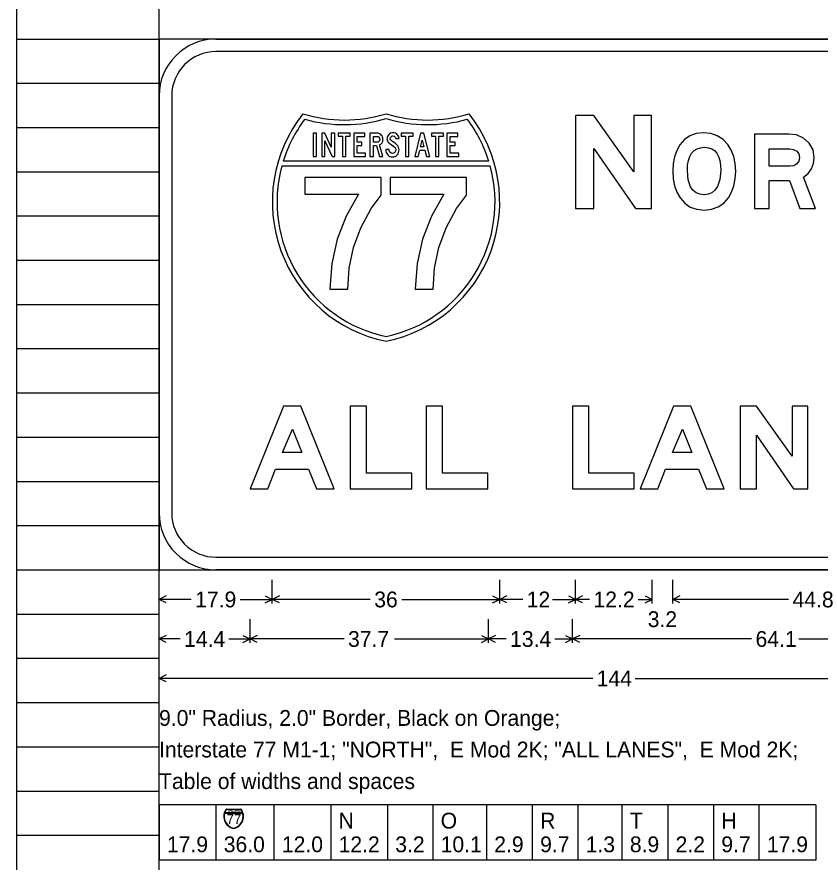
# Model space of a CAD drawing. Extents: x 1820207 to 1820557, y 740216 to 740315.
# Drawn here: x 1820476.45 to 1820481.54, y 740260.09 to 740265.44 of the extents above; entities that cross this region are included whole.
import ezdxf

# ---------------------------------------------------------------- set-up
doc = ezdxf.new("R2010")
doc.units = 0
for name, color, linetype in [('SC_Scratch1', 7, 'Continuous'), ('SC_Scratch2', 7, 'Continuous'), ('SC_Scratch3', 7, 'Continuous')]:
    doc.layers.add(name, color=color, linetype=linetype)

msp = doc.modelspace()

# ---------------------------------------------------------------- linework, layer by layer
at = {"layer": 'SC_Scratch1'}
for p, q in [((1820476.451, 740255.2219), (1820476.451, 740275.3819)), ((1820477.351, 740255.2219), (1820477.351, 740275.3819)), ((1820476.451, 740265.3019), (1820477.351, 740265.3019)), ((1820476.451, 740265.0219), (1820477.351, 740265.0219)), ((1820476.451, 740264.7419), (1820477.351, 740264.7419)), ((1820476.451, 740264.4619), (1820477.351, 740264.4619)), ((1820476.451, 740264.1819), (1820477.351, 740264.1819)), ((1820476.451, 740263.9019), (1820477.351, 740263.9019)), ((1820476.451, 740263.6219), (1820477.351, 740263.6219)), ((1820476.451, 740263.3419), (1820477.351, 740263.3419)), ((1820476.451, 740263.0619), (1820477.351, 740263.0619)), ((1820476.451, 740262.7819), (1820477.351, 740262.7819)), ((1820476.451, 740262.5019), (1820477.351, 740262.5019)), ((1820476.451, 740262.2219), (1820477.351, 740262.2219)), ((1820476.451, 740261.9419), (1820477.351, 740261.9419)), ((1820476.451, 740261.6619), (1820477.351, 740261.6619)), ((1820476.451, 740261.3819), (1820477.351, 740261.3819)), ((1820476.451, 740261.1019), (1820477.351, 740261.1019)), ((1820476.451, 740260.8219), (1820477.351, 740260.8219)), ((1820476.451, 740260.5419), (1820477.351, 740260.5419)), ((1820476.451, 740260.2619), (1820477.351, 740260.2619))]:
    msp.add_line(p, q, dxfattribs=at)
at = {"layer": 'SC_Scratch2'}
msp.add_lwpolyline([(1820476.451, 740275.7419), (1820506.951, 740275.7419), (1820506.951, 740254.7419), (1820476.451, 740254.7419)], close=True, dxfattribs=at)
at = {"layer": 'SC_Scratch3'}
for p, q in [((1820478.1284, 740264.4986), (1820479.4475, 740264.4986)), ((1820479.4388, 740264.5286), (1820478.1372, 740264.5286)), ((1820477.351, 740261.2294), (1820477.351, 740261.9169)), ((1820477.351, 740261.7294), (1820477.351, 740261.8794)), ((1820478.068, 740261.7294), (1820478.068, 740261.8794)), ((1820479.508, 740261.7294), (1820479.508, 740261.8794)), ((1820479.988, 740261.7294), (1820479.988, 740261.8794)), ((1820480.474, 740261.7294), (1820480.474, 740261.8794)), ((1820480.6036, 740261.7294), (1820480.6036, 740261.8794)), ((1820477.3957, 740261.7768), (1820477.351, 740261.7544)), ((1820478.0232, 740261.7768), (1820478.068, 740261.7544)), ((1820478.1127, 740261.7768), (1820478.068, 740261.7544)), ((1820479.4632, 740261.7768), (1820479.508, 740261.7544)), ((1820479.5527, 740261.7768), (1820479.508, 740261.7544)), ((1820479.9432, 740261.7768), (1820479.988, 740261.7544)), ((1820480.0327, 740261.7768), (1820479.988, 740261.7544)), ((1820480.4292, 740261.7768), (1820480.474, 740261.7544)), ((1820480.6483, 740261.7768), (1820480.6036, 740261.7544)), ((1820477.5546, 740261.7544), (1820477.351, 740261.7544)), ((1820477.3957, 740261.732), (1820477.351, 740261.7544)), ((1820477.8643, 740261.7544), (1820478.068, 740261.7544)), ((1820478.0232, 740261.732), (1820478.068, 740261.7544)), ((1820478.6884, 740261.7544), (1820478.068, 740261.7544)), ((1820478.1127, 740261.732), (1820478.068, 740261.7544)), ((1820478.8876, 740261.7544), (1820479.508, 740261.7544)), ((1820479.4632, 740261.732), (1820479.508, 740261.7544)), ((1820479.6538, 740261.7544), (1820479.508, 740261.7544)), ((1820479.5527, 740261.732), (1820479.508, 740261.7544)), ((1820479.8421, 740261.7544), (1820479.988, 740261.7544)), ((1820479.9432, 740261.732), (1820479.988, 740261.7544)), ((1820480.0766, 740261.7544), (1820479.988, 740261.7544)), ((1820480.0327, 740261.732), (1820479.988, 740261.7544)), ((1820480.3853, 740261.7544), (1820480.474, 740261.7544)), ((1820480.4292, 740261.732), (1820480.474, 740261.7544)), ((1820481.3371, 740261.7544), (1820480.6036, 740261.7544)), ((1820480.6483, 740261.732), (1820480.6036, 740261.7544)), ((1820477.351, 740261.4794), (1820477.351, 740261.6294)), ((1820477.927, 740261.4794), (1820477.927, 740261.6294)), ((1820479.4363, 740261.4794), (1820479.4363, 740261.6294)), ((1820479.9696, 740261.4794), (1820479.9696, 740261.6294)), ((1820477.3957, 740261.5268), (1820477.351, 740261.5044)), ((1820477.4846, 740261.5044), (1820477.351, 740261.5044)), ((1820477.3957, 740261.482), (1820477.351, 740261.5044)), ((1820477.7933, 740261.5044), (1820477.927, 740261.5044)), ((1820477.8822, 740261.5268), (1820477.927, 740261.5044)), ((1820477.8822, 740261.482), (1820477.927, 740261.5044)), ((1820477.9717, 740261.5268), (1820477.927, 740261.5044)), ((1820478.5226, 740261.5044), (1820477.927, 740261.5044)), ((1820477.9717, 740261.482), (1820477.927, 740261.5044)), ((1820478.8407, 740261.5044), (1820479.4363, 740261.5044)), ((1820479.3916, 740261.5268), (1820479.4363, 740261.5044)), ((1820479.3916, 740261.482), (1820479.4363, 740261.5044)), ((1820479.481, 740261.5268), (1820479.4363, 740261.5044)), ((1820479.5486, 740261.5044), (1820479.4363, 740261.5044)), ((1820479.481, 740261.482), (1820479.4363, 740261.5044)), ((1820479.8573, 740261.5044), (1820479.9696, 740261.5044)), ((1820479.9249, 740261.5268), (1820479.9696, 740261.5044)), ((1820479.9249, 740261.482), (1820479.9696, 740261.5044)), ((1820480.0144, 740261.5268), (1820479.9696, 740261.5044)), ((1820481.1027, 740261.5044), (1820479.9696, 740261.5044)), ((1820480.0144, 740261.482), (1820479.9696, 740261.5044)), ((1820481.4019, 740261.5044), (1820482.535, 740261.5044)), ((1820477.3957, 740261.2768), (1820477.351, 740261.2544)), ((1820480.0968, 740261.2544), (1820477.351, 740261.2544)), ((1820477.3957, 740261.232), (1820477.351, 740261.2544)), ((1820480.3651, 740261.2544), (1820483.111, 740261.2544)), ((1820477.351, 740260.4544), (1820477.351, 740260.1044)), ((1820481.5091, 740260.4544), (1820477.351, 740260.4544)), ((1820477.7106, 740260.4544), (1820477.7106, 740260.1044)), ((1820478.0787, 740260.4544), (1820478.0787, 740260.1044)), ((1820478.4379, 740260.4544), (1820478.4379, 740260.1044)), ((1820478.7965, 740260.4544), (1820478.7965, 740260.1044)), ((1820479.084, 740260.4544), (1820479.084, 740260.1044)), ((1820479.4232, 740260.4544), (1820479.4232, 740260.1044)), ((1820479.7138, 740260.4544), (1820479.7138, 740260.1044)), ((1820480.0023, 740260.4544), (1820480.0023, 740260.1044)), ((1820480.2818, 740260.4544), (1820480.2818, 740260.1044)), ((1820480.5714, 740260.4544), (1820480.5714, 740260.1044)), ((1820480.8609, 740260.4544), (1820480.8609, 740260.1044)), ((1820481.1494, 740260.4544), (1820481.1494, 740260.1044)), ((1820481.5091, 740260.4544), (1820481.5091, 740260.1044)), ((1820477.7659, 740260.4008), (1820477.8804, 740260.4008)), ((1820477.8796, 740260.4034), (1820477.7666, 740260.4034)), ((1820481.5091, 740260.1044), (1820477.351, 740260.1044))]:
    msp.add_line(p, q, dxfattribs=at)
for points in [[(1820477.351, 740261.9419), (1820483.111, 740261.9419), (1820483.111, 740265.3019), (1820477.351, 740265.3019), (1820477.351, 740261.9419), (1820477.351, 740261.9419), (1820477.351, 740261.9419)], [(1820477.711, 740265.3019), (1820482.751, 740265.3019)], [(1820482.751, 740265.2219), (1820477.711, 740265.2219)], [(1820477.351, 740262.3019), (1820477.351, 740264.9419)], [(1820477.431, 740264.9419), (1820477.431, 740262.3019)], [(1820477.431, 740264.9419), (1820477.431, 740264.9419), (1820477.431, 740264.9419)], [(1820478.1284, 740264.4986), (1820478.1284, 740264.4986), (1820478.1284, 740264.4986)], [(1820477.711, 740262.0219), (1820482.751, 740262.0219)], [(1820477.711, 740262.0219), (1820477.711, 740262.0219), (1820477.711, 740262.0219)], [(1820482.751, 740261.9419), (1820477.711, 740261.9419)]]:
    msp.add_lwpolyline(points, dxfattribs=at)
for points in [[(1820479.988, 740264.2286), (1820480.1033, 740264.2286), (1820480.1033, 740264.6095), (1820480.3676, 740264.2286), (1820480.4686, 740264.2286), (1820480.4686, 740264.817), (1820480.3572, 740264.817), (1820480.3572, 740264.4606), (1820480.1033, 740264.817), (1820479.988, 740264.817)], [(1820478.3267, 740264.5586), (1820478.3475, 740264.5586), (1820478.3475, 740264.7057), (1820478.3267, 740264.7057)], [(1820478.3807, 740264.5586), (1820478.4009, 740264.5586), (1820478.4009, 740264.658), (1820478.4473, 740264.5586), (1820478.4638, 740264.5586), (1820478.4638, 740264.7057), (1820478.4413, 740264.7057), (1820478.4413, 740264.6179), (1820478.4009, 740264.7057), (1820478.3807, 740264.7057)], [(1820478.5126, 740264.5586), (1820478.5339, 740264.5586), (1820478.5339, 740264.6872), (1820478.5614, 740264.6872), (1820478.5614, 740264.7057), (1820478.4857, 740264.7057), (1820478.4857, 740264.6872), (1820478.5126, 740264.6872)], [(1820478.6589, 740264.5788), (1820478.6047, 740264.5788), (1820478.6047, 740264.6278), (1820478.6354, 740264.6278), (1820478.6354, 740264.648), (1820478.6047, 740264.648), (1820478.6047, 740264.6855), (1820478.6532, 740264.6855), (1820478.6532, 740264.7057), (1820478.5832, 740264.7057), (1820478.5832, 740264.5586), (1820478.6589, 740264.5586)], [(1820478.6852, 740264.5586), (1820478.7083, 740264.5586), (1820478.7083, 740264.6286), (1820478.7279, 740264.6286), (1820478.7472, 740264.5586), (1820478.7683, 740264.5586), (1820478.7469, 740264.6311), (1820478.756, 740264.6362), (1820478.7629, 740264.6444), (1820478.7669, 740264.6538), (1820478.7683, 740264.6645), (1820478.7676, 740264.6733), (1820478.7657, 740264.6813), (1820478.7626, 740264.6882), (1820478.7583, 740264.6942), (1820478.7526, 740264.6992), (1820478.7458, 740264.7028), (1820478.738, 740264.705), (1820478.7292, 740264.7057), (1820478.6852, 740264.7057)], [(1820478.7872, 740264.6028), (1820478.7872, 740264.6014), (1820478.7878, 740264.5925), (1820478.7899, 740264.5842), (1820478.7936, 740264.5766), (1820478.7986, 740264.5696), (1820478.8049, 740264.5635), (1820478.8122, 740264.5592), (1820478.8201, 740264.5566), (1820478.8289, 740264.5557), (1820478.8376, 740264.5565), (1820478.8456, 740264.5591), (1820478.8527, 740264.5633), (1820478.859, 740264.5692), (1820478.8639, 740264.576), (1820478.8674, 740264.5835), (1820478.8695, 740264.5917), (1820478.8703, 740264.6006), (1820478.8694, 740264.6091), (1820478.8669, 740264.6173), (1820478.8628, 740264.6249), (1820478.8571, 740264.6322), (1820478.846, 740264.6417), (1820478.8289, 740264.6535), (1820478.8176, 740264.6619), (1820478.8151, 740264.6662), (1820478.8143, 740264.6711), (1820478.8156, 740264.6777), (1820478.8196, 740264.6832), (1820478.8253, 740264.687), (1820478.8321, 740264.6882), (1820478.8394, 740264.687), (1820478.8447, 740264.6835), (1820478.8476, 740264.6785), (1820478.8498, 740264.6712), (1820478.8703, 740264.6712), (1820478.8669, 740264.6862), (1820478.8591, 740264.698), (1820478.8534, 740264.7026), (1820478.847, 740264.7059), (1820478.8396, 740264.7079), (1820478.8315, 740264.7086), (1820478.8241, 740264.7079), (1820478.8172, 740264.7057), (1820478.8108, 740264.7022), (1820478.805, 740264.6972), (1820478.7966, 740264.6849), (1820478.7939, 740264.6705), (1820478.7945, 740264.6631), (1820478.7966, 740264.6564), (1820478.8002, 740264.6501), (1820478.8051, 740264.6444), (1820478.829, 740264.6274), (1820478.8379, 740264.6206), (1820478.8434, 740264.6156), (1820478.8483, 740264.6082), (1820478.8499, 740264.6004), (1820478.8485, 740264.5917), (1820478.8443, 740264.5843), (1820478.8374, 740264.5789), (1820478.8289, 740264.5771), (1820478.8198, 740264.5791), (1820478.8128, 740264.5851), (1820478.8087, 740264.5932), (1820478.8075, 740264.6028)], [(1820478.9116, 740264.5586), (1820478.9329, 740264.5586), (1820478.9329, 740264.6872), (1820478.9604, 740264.6872), (1820478.9604, 740264.7057), (1820478.8847, 740264.7057), (1820478.8847, 740264.6872), (1820478.9116, 740264.6872)], [(1820478.9702, 740264.5586), (1820478.9915, 740264.5586), (1820479.0015, 740264.5991), (1820479.0332, 740264.5991), (1820479.0437, 740264.5586), (1820479.0652, 740264.5586), (1820479.0281, 740264.7057), (1820479.0073, 740264.7057)], [(1820479.1021, 740264.5586), (1820479.1234, 740264.5586), (1820479.1234, 740264.6872), (1820479.1509, 740264.6872), (1820479.1509, 740264.7057), (1820479.0752, 740264.7057), (1820479.0752, 740264.6872), (1820479.1021, 740264.6872)], [(1820479.2484, 740264.5788), (1820479.1942, 740264.5788), (1820479.1942, 740264.6278), (1820479.2249, 740264.6278), (1820479.2249, 740264.648), (1820479.1942, 740264.648), (1820479.1942, 740264.6855), (1820479.2428, 740264.6855), (1820479.2428, 740264.7057), (1820479.1727, 740264.7057), (1820479.1727, 740264.5586), (1820479.2484, 740264.5586)], [(1820481.0023, 740264.4661), (1820480.9992, 740264.5147), (1820480.9898, 740264.5591), (1820480.9742, 740264.599), (1820480.9524, 740264.6346), (1820480.9217, 740264.6669), (1820480.8855, 740264.69), (1820480.8438, 740264.7038), (1820480.7968, 740264.7086), (1820480.7514, 740264.7037), (1820480.7115, 740264.6893), (1820480.6772, 740264.6652), (1820480.6487, 740264.6317), (1820480.6288, 740264.5962), (1820480.6148, 740264.5569), (1820480.6063, 740264.5134), (1820480.6036, 740264.4661), (1820480.6063, 740264.4165), (1820480.6149, 740264.3718), (1820480.6293, 740264.3317), (1820480.6496, 740264.2962), (1820480.679, 740264.2625), (1820480.7144, 740264.2385), (1820480.7557, 740264.2241), (1820480.803, 740264.2194), (1820480.8497, 740264.2241), (1820480.891, 740264.2387), (1820480.9262, 740264.2627), (1820480.9558, 740264.2966), (1820480.9759, 740264.3321), (1820480.9906, 740264.3722), (1820480.9993, 740264.4168)], [(1820478.7083, 740264.648), (1820478.7083, 740264.6855), (1820478.7299, 740264.6855), (1820478.7374, 740264.6842), (1820478.7435, 740264.6804), (1820478.7473, 740264.6744), (1820478.7486, 740264.6667), (1820478.7475, 740264.6585), (1820478.7441, 740264.6526), (1820478.7385, 740264.6491), (1820478.7306, 740264.648)], [(1820479.0067, 740264.62), (1820479.0171, 740264.6627), (1820479.0281, 740264.62)], [(1820481.431, 740264.4272), (1820481.461, 740264.4511), (1820481.4825, 740264.48), (1820481.4955, 740264.5136), (1820481.4998, 740264.5519), (1820481.4917, 740264.5997), (1820481.4678, 740264.6421), (1820481.4313, 740264.6751), (1820481.3859, 740264.6946), (1820481.3374, 740264.6993), (1820481.122, 740264.6993), (1820481.122, 740264.2286), (1820481.2142, 740264.2286), (1820481.2142, 740264.4057), (1820481.3417, 740264.4057), (1820481.4081, 740264.2286), (1820481.5065, 740264.2286)], [(1820480.9081, 740264.4693), (1820480.9025, 740264.4137), (1820480.8859, 740264.3682), (1820480.8699, 740264.3452), (1820480.8506, 740264.329), (1820480.8275, 740264.3191), (1820480.8013, 740264.3159), (1820480.774, 740264.3191), (1820480.7508, 740264.3287), (1820480.7313, 740264.3445), (1820480.7161, 740264.3668), (1820480.7009, 740264.4112), (1820480.6958, 740264.4678), (1820480.6974, 740264.5025), (1820480.7026, 740264.5327), (1820480.711, 740264.5581), (1820480.7231, 740264.5792), (1820480.7384, 740264.5953), (1820480.7573, 740264.607), (1820480.7795, 740264.614), (1820480.8052, 740264.6164), (1820480.8293, 740264.6141), (1820480.8502, 740264.6072), (1820480.8678, 740264.5956), (1820480.8823, 740264.5796), (1820480.8934, 740264.5588), (1820480.9017, 740264.5336), (1820480.9064, 740264.5036)], [(1820481.4058, 740264.5524), (1820481.4015, 740264.5297), (1820481.3887, 740264.5118), (1820481.3697, 740264.5002), (1820481.347, 740264.4962), (1820481.2142, 740264.4962), (1820481.2142, 740264.607), (1820481.3449, 740264.607), (1820481.3683, 740264.6033), (1820481.388, 740264.5922), (1820481.4013, 740264.5747)], [(1820478.4319, 740263.7186), (1820478.546, 740263.7186), (1820478.555, 740263.8514), (1820478.5829, 740263.9812), (1820478.6295, 740264.1071), (1820478.6946, 740264.2298), (1820478.7573, 740264.314), (1820478.7573, 740264.4247), (1820478.2732, 740264.4247), (1820478.2732, 740264.3189), (1820478.6143, 740264.3189), (1820478.5355, 740264.1805), (1820478.4791, 740264.0344), (1820478.4445, 740263.8804)], [(1820478.9719, 740263.7186), (1820479.086, 740263.7186), (1820479.095, 740263.8514), (1820479.1229, 740263.9812), (1820479.1695, 740264.1071), (1820479.2346, 740264.2298), (1820479.2973, 740264.314), (1820479.2973, 740264.4247), (1820478.8132, 740264.4247), (1820478.8132, 740264.3189), (1820479.1543, 740264.3189), (1820479.0755, 740264.1805), (1820479.0191, 740264.0344), (1820478.9845, 740263.8804)], [(1820477.927, 740262.4552), (1820478.0393, 740262.4552), (1820478.0888, 740262.5791), (1820478.2978, 740262.5791), (1820478.3473, 740262.4552), (1820478.4596, 740262.4552), (1820478.2476, 740262.9783), (1820478.1389, 740262.9783)], [(1820478.5616, 740262.4552), (1820478.952, 740262.4552), (1820478.952, 740262.5533), (1820478.665, 740262.5533), (1820478.665, 740262.9783), (1820478.5616, 740262.9783)], [(1820479.0416, 740262.4552), (1820479.432, 740262.4552), (1820479.432, 740262.5533), (1820479.145, 740262.5533), (1820479.145, 740262.9783), (1820479.0416, 740262.9783)], [(1820479.9696, 740262.4552), (1820480.36, 740262.4552), (1820480.36, 740262.5533), (1820480.073, 740262.5533), (1820480.073, 740262.9783), (1820479.9696, 740262.9783)], [(1820480.3963, 740262.4552), (1820480.5086, 740262.4552), (1820480.5581, 740262.5791), (1820480.7671, 740262.5791), (1820480.8166, 740262.4552), (1820480.929, 740262.4552), (1820480.7169, 740262.9783), (1820480.6083, 740262.9783)], [(1820481.031, 740262.4552), (1820481.1335, 740262.4552), (1820481.1335, 740262.7938), (1820481.3685, 740262.4552), (1820481.4582, 740262.4552), (1820481.4582, 740262.9783), (1820481.3591, 740262.9783), (1820481.3591, 740262.6615), (1820481.1335, 740262.9783), (1820481.031, 740262.9783)], [(1820478.1316, 740262.6847), (1820478.1958, 740262.8323), (1820478.255, 740262.6847)], [(1820480.6009, 740262.6847), (1820480.6652, 740262.8323), (1820480.7243, 740262.6847)]]:
    msp.add_lwpolyline(points, close=True, dxfattribs=at)
for centre, radius, start, end in [((1820477.711, 740264.9419), 0.36, 90.0002, 179.9999), ((1820477.711, 740264.9419), 0.28, 90.0002, 179.9998), ((1820478.968, 740264.2704), 0.9, 141.669, 258.463), ((1820478.968, 740264.2704), 0.9, 141.669, 258.463), ((1820478.525, 740265.6893), 0.9, 253.009, 286.9911), ((1820478.525, 740265.6893), 0.9, 253.009, 286.9911), ((1820478.608, 740264.2704), 0.9, 281.5371, 38.3311), ((1820479.051, 740265.6893), 0.9, 253.009, 286.9911), ((1820478.608, 740264.2704), 0.9, 281.5371, 38.3311), ((1820479.051, 740265.6893), 0.9, 253.009, 286.9911), ((1820478.968, 740264.2704), 0.87, 142.9959, 162.7366), ((1820478.5227, 740265.6899), 0.93, 254.4391, 286.5746), ((1820479.0532, 740265.6899), 0.93, 253.4255, 285.561), ((1820478.608, 740264.2704), 0.87, 17.2633, 37.0041), ((1820478.9678, 740264.2698), 0.87, 164.7534, 258.0705), ((1820478.6081, 740264.2698), 0.87, 281.9296, 15.2467), ((1820477.711, 740262.3019), 0.36, 179.9998, 270.0001), ((1820477.711, 740262.3019), 0.28, 179.9999, 270.0001), ((1820477.8388, 740260.381), 0.0781, 141.669, 258.463), ((1820477.8388, 740260.381), 0.0755, 142.9959, 162.7366), ((1820477.8003, 740260.5041), 0.0781, 253.009, 286.9911), ((1820477.8001, 740260.5042), 0.0807, 254.4391, 286.5746), ((1820477.8075, 740260.381), 0.0781, 281.5371, 38.3311), ((1820477.846, 740260.5041), 0.0781, 253.009, 286.9911), ((1820477.8462, 740260.5042), 0.0807, 253.4255, 285.561), ((1820477.8075, 740260.381), 0.0755, 17.2633, 37.0041), ((1820477.8388, 740260.3809), 0.0755, 164.7534, 258.0705), ((1820477.8075, 740260.3809), 0.0755, 281.9296, 15.2467)]:
    msp.add_arc(centre, radius, start, end, dxfattribs=at)

# ---------------------------------------------------------------- texts
for s, height, p in [('17.9', 0.1, (1820477.5796, 740261.7044)), ('36', 0.1, (1820478.7134, 740261.7044)), ('12', 0.1, (1820479.6788, 740261.7044)), ('12.2', 0.1, (1820480.1016, 740261.7044)), ('44.8', 0.1, (1820481.3621, 740261.7044)), ('3.2', 0.1, (1820480.445, 740261.5794)), ('14.4', 0.1, (1820477.5096, 740261.4544)), ('37.7', 0.1, (1820478.5476, 740261.4544)), ('13.4', 0.1, (1820479.5736, 740261.4544)), ('64.1', 0.1, (1820481.1277, 740261.4544)), ('144', 0.1, (1820480.1218, 740261.2044)), ('9.0" Radius, 2.0" Border, Black on Orange;', 0.1, (1820477.351, 740260.9544)), ('Interstate 77 M1-1; "NORTH",  E Mod 2K; "ALL LANES",  E Mod 2K;', 0.1, (1820477.351, 740260.7544)), ('Table of widths and spaces', 0.1, (1820477.351, 740260.5544)), ('7', 0.0625, (1820477.7784, 740260.333)), ('I', 0.013, (1820477.7831, 740260.406)), ('N', 0.013, (1820477.7878, 740260.406)), ('T', 0.013, (1820477.7969, 740260.406)), ('E', 0.013, (1820477.8054, 740260.406)), ('R', 0.013, (1820477.8142, 740260.406)), ('S', 0.013, (1820477.8231, 740260.406)), ('7', 0.0625, (1820477.8253, 740260.333)), ('T', 0.013, (1820477.8316, 740260.406)), ('A', 0.013, (1820477.839, 740260.406)), ('T', 0.013, (1820477.8481, 740260.406)), ('E', 0.013, (1820477.8566, 740260.406)), ('N', 0.1, (1820478.4879, 740260.3044)), ('O', 0.1, (1820479.134, 740260.3044)), ('R', 0.1, (1820479.7638, 740260.3044)), ('T', 0.1, (1820480.3318, 740260.3044)), ('H', 0.1, (1820480.9109, 740260.3044)), ('17.9', 0.1, (1820477.401, 740260.1544)), ('36.0', 0.1, (1820477.7606, 740260.1544)), ('12.0', 0.1, (1820478.1287, 740260.1544)), ('12.2', 0.1, (1820478.4879, 740260.1544)), ('3.2', 0.1, (1820478.8465, 740260.1544)), ('10.1', 0.1, (1820479.134, 740260.1544)), ('2.9', 0.1, (1820479.4732, 740260.1544)), ('9.7', 0.1, (1820479.7638, 740260.1544)), ('1.3', 0.1, (1820480.0523, 740260.1544)), ('8.9', 0.1, (1820480.3318, 740260.1544)), ('2.2', 0.1, (1820480.6214, 740260.1544)), ('9.7', 0.1, (1820480.9109, 740260.1544)), ('17.9', 0.1, (1820481.1994, 740260.1544))]:
    msp.add_text(s, height=height, dxfattribs=at).set_placement(p)

doc.saveas('drawing.dxf')
